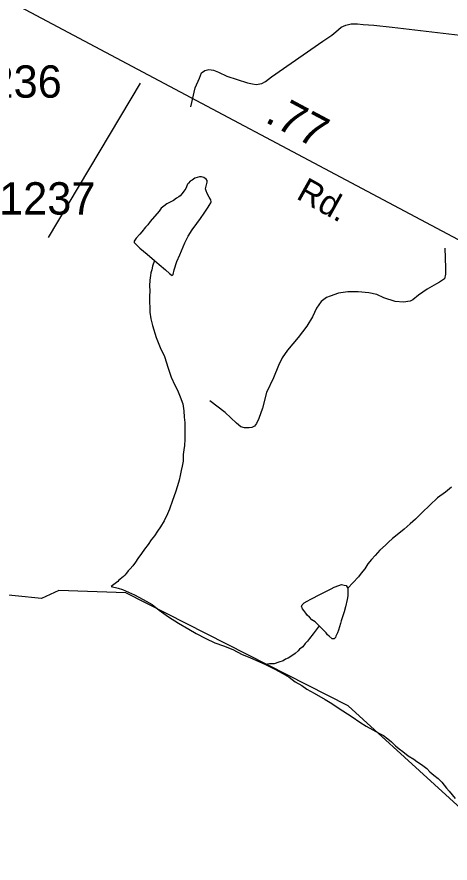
# Model space of a CAD drawing. Extents: x 2001466 to 2224147, y 644118 to 847247.
# Drawn here: x 2044355 to 2046028, y 673339 to 676608 of the extents above; entities that cross this region are included whole.
import ezdxf

# ---------------------------------------------------------------- set-up
doc = ezdxf.new("R2010")
doc.units = 0
for name, color, linetype in [('Exist Hydrographic Creek Single Shore', 7, 'Continuous'), ('Exist Hydrographic Misc Water Feature', 7, 'Continuous'), ('Exist Road Non-System Type 51', 7, 'Continuous'), ('Exist Road Secondary Mileage Hundredths English Label', 7, 'Continuous'), ('Exist Road Secondary Type 51 Attributed', 7, 'Continuous'), ('Exist Road Secondary Type 51 Label', 7, 'Continuous'), ('Exist Road Secondary Type 51 Number Label', 7, 'Continuous')]:
    doc.layers.add(name, color=color, linetype=linetype)

msp = doc.modelspace()

# ---------------------------------------------------------------- linework, layer by layer
at = {"layer": 'Exist Hydrographic Creek Single Shore'}
msp.add_lwpolyline([(2046301.5, 673338.5), (2045634.6, 673946), (2044775.7, 674383.4), (2044516.7, 674391.9), (2044450.7, 674360.5), (2044042.6, 674401.5), (2043792.7, 674367.3), (2043467.7, 674222.9), (2043350.6, 674215.5), (2042975.5, 674397), (2042625.7, 674630.5), (2042616.7, 674673.3)], dxfattribs=at)
at = {"layer": 'Exist Hydrographic Misc Water Feature'}
for points in [[(2044886.6, 675667.2), (2044904.7, 675651.3), (2044928.9, 675631.4), (2044944.9, 675617.3), (2044954.7, 675609.4), (2044958.8, 675613.4), (2044962.7, 675631.4), (2044972.7, 675663.4), (2044984.6, 675689.4), (2045004.5, 675735.5), (2045016.6, 675761.5), (2045032.4, 675785.5), (2045050.5, 675809.6), (2045064.4, 675829.6), (2045078.3, 675849.6), (2045094.3, 675873.6), (2045098.2, 675879.6), (2045104.2, 675889.6), (2045106.2, 675893.6), (2045104.2, 675901.6), (2045098.2, 675911.6), (2045090.2, 675925.6), (2045086.1, 675935.6), (2045084.1, 675943.6), (2045086.1, 675953.6), (2045090, 675969.6), (2045090, 675975.6), (2045085.9, 675981.6), (2045077.9, 675987.6), (2045068.1, 675989.6), (2045060.1, 675989.6), (2045052.1, 675987.5), (2045042, 675985.5), (2045032, 675977.5), (2045024, 675973.5), (2045018.1, 675965.4), (2045014.2, 675961.4), (2045008.2, 675945.4), (2045000.2, 675935.4), (2044994.1, 675925.4), (2044986.1, 675917.4), (2044980.1, 675913.4), (2044972.3, 675907.4), (2044960.2, 675899.4), (2044944.2, 675891.3), (2044934.2, 675885.3), (2044922.3, 675877.3), (2044912.2, 675869.3), (2044904.3, 675857.3), (2044870.4, 675817.2), (2044860.4, 675805.2), (2044852.4, 675795.2), (2044838.4, 675777.2), (2044830.4, 675769.2), (2044816.5, 675753.1), (2044808.5, 675741.1), (2044808.5, 675737.1), (2044830.6, 675715.2), (2044858.7, 675691.3), (2044886.6, 675667.2)], [(2044886.6, 675667.2), (2044878.8, 675645.2), (2044876.8, 675631.2), (2044872.7, 675619.2), (2044870.8, 675609.2), (2044868.8, 675591.3), (2044866.9, 675569.3), (2044869, 675549.3), (2044866.9, 675527.2), (2044866.9, 675505.2), (2044869, 675487.2), (2044869, 675467.3), (2044873.1, 675441.3), (2044879.2, 675415.3), (2044893.2, 675369.3), (2044909.2, 675331.3), (2044925.4, 675295.4), (2044939.3, 675251.4), (2044951.4, 675215.5), (2044965.6, 675185.5), (2044975.4, 675165.5), (2044985.7, 675139.6), (2044995.7, 675113.6), (2044999.8, 675085.5), (2045001.7, 675061.6), (2045003.7, 675041.6), (2045003.9, 675019.6), (2045003.9, 674997.6), (2045003.9, 674975.6), (2045002.1, 674951.6), (2045000, 674935.6), (2044998, 674917.6), (2044998, 674891.6), (2044994.1, 674871.6), (2044990.2, 674855.6), (2044986.1, 674835.6), (2044982.2, 674817.6), (2044976.2, 674795.6), (2044968.2, 674771.6), (2044956.3, 674739.6), (2044944.4, 674705.6), (2044936.4, 674687.5), (2044924.6, 674661.5), (2044910.4, 674637.5), (2044898.7, 674621.5), (2044886.6, 674603.4), (2044874.5, 674587.4), (2044862.6, 674569.4), (2044848.7, 674551.4), (2044836.8, 674535.4), (2044822.6, 674515.3), (2044812.8, 674501.3), (2044803, 674487.3), (2044792.9, 674475.3), (2044784.9, 674467.3), (2044779, 674459.3), (2044772.8, 674451.3), (2044766.9, 674445.3), (2044754.8, 674435.2), (2044749, 674431.2), (2044744.9, 674427.2), (2044735.1, 674419.2), (2044718.9, 674407.2)], [(2046034.1, 674791.6), (2046010.1, 674771.5), (2045980.2, 674749.5), (2045950.2, 674721.4), (2045920.3, 674693.4), (2045894.2, 674667.3), (2045874.4, 674649.2), (2045850.4, 674629.2), (2045824.3, 674607.2), (2045806.5, 674593.2), (2045790.5, 674579.1), (2045778.4, 674567.1), (2045756.4, 674547.1), (2045738.6, 674527.1), (2045724.7, 674511), (2045710.5, 674495), (2045698.8, 674475), (2045684.7, 674459), (2045674.6, 674445), (2045652.7, 674420.9), (2045632.8, 674400.9)], [(2044718.9, 674407.2), (2044747, 674401.2), (2044763, 674395.2), (2044808.9, 674375.3), (2044842.9, 674357.5), (2044877.2, 674337.5), (2044905.1, 674315.6), (2044941.2, 674289.6), (2044979.3, 674265.7), (2045019.3, 674241.8), (2045047.2, 674225.8), (2045085.3, 674205.9), (2045119.4, 674189.9), (2045153.4, 674178), (2045189.3, 674164.1), (2045225.4, 674144.2), (2045255.3, 674132.3), (2045315.4, 674106.3)], [(2045523.1, 674254.7), (2045517.2, 674260.7), (2045507.1, 674270.7), (2045495, 674278.6), (2045485.2, 674288.7), (2045477, 674296.7), (2045471, 674304.5), (2045463, 674314.5), (2045458.9, 674320.6), (2045457.1, 674324.6), (2045455, 674330.6), (2045457.1, 674336.6), (2045465.1, 674344.6), (2045477, 674350.6), (2045490.9, 674358.6), (2045502.8, 674364.6), (2045514.9, 674370.7), (2045530.9, 674378.7), (2045550.8, 674388.8), (2045568.8, 674398.8), (2045580.9, 674404.8), (2045598.8, 674410.8), (2045608.8, 674414.8), (2045618.9, 674412.8), (2045626.9, 674410.9), (2045630.8, 674404.9), (2045632.8, 674400.9)], [(2045632.8, 674400.9), (2045632.8, 674370.9), (2045630.8, 674356.9), (2045625, 674328.9), (2045619.1, 674308.9), (2045607.2, 674274.9), (2045605.1, 674264.8), (2045601, 674250.8), (2045597.1, 674238.8), (2045593, 674228.8), (2045587.3, 674214.8), (2045585.2, 674210.8), (2045581.1, 674204.8), (2045573.1, 674204.8), (2045561.2, 674214.7), (2045555.1, 674220.7), (2045549.1, 674228.8), (2045541.1, 674236.8), (2045529, 674248.7), (2045523.1, 674254.7)], [(2045523.1, 674254.7), (2045499.3, 674224.6), (2045485.2, 674206.6), (2045477.2, 674196.6), (2045469.2, 674186.6), (2045459.1, 674174.5), (2045447.2, 674164.5), (2045441.3, 674158.6), (2045429.4, 674148.6), (2045413.4, 674136.5), (2045403.3, 674130.5), (2045393.3, 674126.5), (2045383.3, 674120.5), (2045367.3, 674114.5), (2045349.4, 674108.4), (2045331.4, 674108.4), (2045315.4, 674106.3)], [(2045315.4, 674106.3), (2045351.5, 674088.4), (2045379.6, 674072.4), (2045407.4, 674056.5), (2045429.4, 674038.5), (2045455.6, 674024.7), (2045475.5, 674010.6), (2045503.6, 673994.7), (2045545.7, 673970.8), (2045571.5, 673954.8), (2045595.7, 673938.9), (2045649.6, 673903), (2045679.8, 673883.1), (2045703.7, 673867.1), (2045729.8, 673853.1), (2045755.8, 673839.2), (2045771.8, 673831.3), (2045787.8, 673819.2), (2045801.8, 673807.3), (2045817.8, 673791.3), (2045831.9, 673779.4), (2045846.1, 673769.4), (2045865.9, 673753.5), (2045887.9, 673739.5), (2045900, 673731.5), (2045918, 673719.5), (2045938.1, 673703.6), (2045950, 673691.6), (2045966, 673677.7), (2045982, 673665.7), (2045996.2, 673651.7), (2046014.2, 673627.7), (2046024.2, 673615.8), (2046048.2, 673587.8)]]:
    msp.add_lwpolyline(points, dxfattribs=at)
at = {"layer": 'Exist Road Non-System Type 51'}
msp.add_line((2044831.6, 676352.3), (2044475.5, 675755.6), dxfattribs=at)
for points in [[(2045027.7, 676260.4), (2045043.2, 676334.1), (2045060, 676371.7), (2045064.2, 676381.6), (2045068.4, 676391.5), (2045080.6, 676401.3), (2045096.7, 676405), (2045114.6, 676402.6), (2045134.5, 676394.2), (2045166.2, 676379.6), (2045245.7, 676353.9), (2045265.6, 676349.5), (2045279.5, 676347.3), (2045301.6, 676350.8), (2045315.7, 676358.5), (2045338.1, 676376.1), (2045536.9, 676514), (2045571.4, 676537.3), (2045587.7, 676551), (2045608, 676568.6), (2045626.2, 676576.2), (2045646.3, 676581.8), (2045670.3, 676581.3), (2045692.2, 676578.9), (2045734.2, 676576), (2045804, 676568.6), (2046111.3, 676532.4)], [(2046008.6, 675714.4), (2046011.1, 675638.4), (2046010.6, 675614.4), (2046006.2, 675596.5), (2045988, 675582.9), (2045975.8, 675577.1), (2045939.4, 675555.9), (2045906.9, 675532.5), (2045884.6, 675515), (2045874.5, 675509.2), (2045848.4, 675505.7), (2045816.4, 675508.3), (2045772.7, 675523.2), (2045745, 675535.8), (2045715.1, 675542.4), (2045673.2, 675545.3), (2045633.2, 675546.1), (2045597.1, 675540.8), (2045564.9, 675529.5), (2045550.8, 675523.7), (2045530.4, 675508.2), (2045511.9, 675482.5), (2045497.2, 675448.8), (2045474.5, 675413.3), (2045458.1, 675391.6), (2045441.6, 675370), (2045421.1, 675344.4), (2045400.6, 675320.8), (2045380, 675291.2), (2045365.4, 675261.5), (2045346.4, 675213.9), (2045319.3, 675156.4), (2045304.1, 675096.7), (2045289.2, 675057), (2045280.8, 675037.2), (2045272.6, 675027.4), (2045262.5, 675021.6), (2045252.5, 675019.8), (2045234.5, 675020.2), (2045220.6, 675024.4), (2045202.9, 675038.8), (2045159.7, 675079.7), (2045100.6, 675124.9)]]:
    msp.add_lwpolyline(points, dxfattribs=at)
at = {"layer": 'Exist Road Secondary Type 51 Attributed'}
msp.add_lwpolyline([(2046282.6, 675627.7), (2046203.9, 675670.6), (2044328.5, 676668), (2043917.8, 676900.4), (2043829.2, 676968), (2043789.1, 677039.9), (2043734.2, 677223.7), (2043704.6, 677396.9), (2043652.9, 677538.4), (2043576.9, 677627.2), (2043486.1, 677694.8), (2043338.3, 677760.3), (2043108.3, 677828)], dxfattribs=at)

# ---------------------------------------------------------------- texts
at = {"layer": 'Exist Road Secondary Mileage Hundredths English Label'}
msp.add_text('.77', height=125, rotation=331.9945, dxfattribs=at).set_placement((2045309.1, 676204.5))
at = {"layer": 'Exist Road Secondary Type 51 Label'}
msp.add_text('Rd.', height=95, rotation=330.9015, dxfattribs=at).set_placement((2045430.2, 675908.1))
at = {"layer": 'Exist Road Secondary Type 51 Number Label'}
for s, p in [('1236', (2044156.8, 676296)), ('1237', (2044286.7, 675844.4))]:
    msp.add_text(s, height=125, dxfattribs=at).set_placement(p)

doc.saveas('drawing.dxf')
